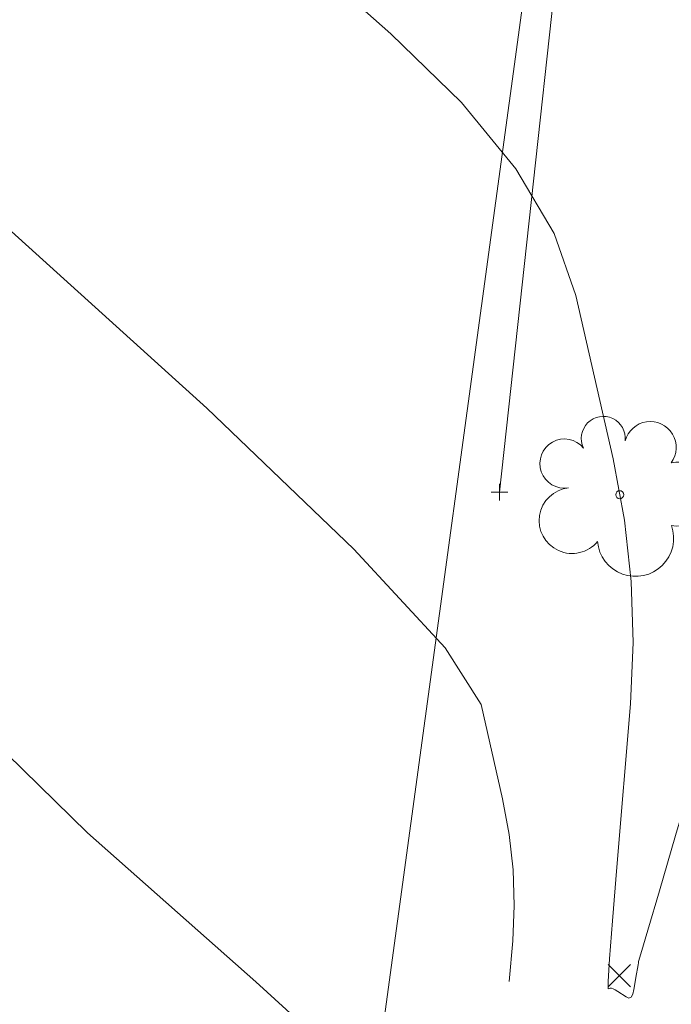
# Model space of a CAD drawing. Extents: x 1620613 to 1693141, y 557269 to 607790.
# Tile 951 of 1056: x 1620879 to 1620899, y 607222 to 607251. Entities that reach past the tile are written whole.
import ezdxf

# ---------------------------------------------------------------- set-up
doc = ezdxf.new("R2010")
doc.units = 0
doc.header["$LTSCALE"] = 10
doc.header["$MEASUREMENT"] = 0
doc.linetypes.add('DGN Style 3', pattern=[10.28579463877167, 7.346996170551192, -2.938798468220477])
for name, color, linetype, lineweight in [('BD_X_Building', 241, 'Continuous', 0), ('DT_X_Contour_Major', 132, 'DGN Style 3', 30), ('DT_X_Contour_Minor', 136, 'DGN Style 3', 0), ('SV_X_Random_Point (Construction)', 7, 'Continuous', 0), ('VG_X_Cells', 3, 'Continuous', 0), ('XS_X_Ground_Line', 92, 'DGN Style 3', 13)]:
    doc.layers.add(name, color=color, linetype=linetype, lineweight=lineweight)
doc.layers.add('SV_X_Shot_Marker (Construction)', color=2, linetype='Continuous', lineweight=0, transparency=0.5)

# ---------------------------------------------------------------- blocks, each defined once
blk = doc.blocks.new('X_70')
at = {"layer": 'SV_X_Random_Point (Construction)', "color": 7, "linetype": 'Continuous', "lineweight": 0, "transparency": 33554559}
for p, q in [((-0.03333333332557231, -0.03337499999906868), (0.03333333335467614, 0.03337499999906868)), ((-0.03333333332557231, 0.03337499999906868), (0.03333333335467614, -0.03337499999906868))]:
    blk.add_line(p, q, dxfattribs=at)
blk = doc.blocks.new('SVPT_542')
at = {"layer": 'SV_X_Shot_Marker (Construction)', "transparency": 33554495}
for p, q in [((-0.02499999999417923, 7.275957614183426e-12), (0.02499999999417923, 7.275957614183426e-12)), ((0, 0.02500000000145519), (0, -0.02499999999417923))]:
    blk.add_line(p, q, dxfattribs=at)
blk.add_point((0, 7.275957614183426e-12), dxfattribs=at)
blk = doc.blocks.new('TREE_2')
at = {"layer": 'VG_X_Cells', "color": 3, "linetype": 'Continuous', "lineweight": 0}
blk.add_circle((0, 7.275957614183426e-12), 0.012, dxfattribs=at)
for centre, radius, start, end in [((-0.04918672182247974, 0.1683766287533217), 0.06583849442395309, 354.0046972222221, 205.9741166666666), ((0.09130802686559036, 0.1414521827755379), 0.07764901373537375, 323.8299555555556, 165.0376027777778), ((-0.1654724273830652, 0.09320178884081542), 0.07353570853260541, 39.06254444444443, 279.5412388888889), ((0.1730121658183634, 0.00179779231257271), 0.09573570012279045, 259.1453111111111, 101.4596138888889), ((-0.142672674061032, -0.0774328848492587), 0.09868828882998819, 96.17219444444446, 320.5737111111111), ((0.04731863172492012, -0.1302604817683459), 0.1141857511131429, 184.9475722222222, 19.45715277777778)]:
    blk.add_arc(centre, radius, start, end, dxfattribs=at)
blk = doc.blocks.new('*U1004')
at = {"layer": 'DT_X_Contour_Major', "elevation": 3.400041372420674, "flags": 128}
blk.add_lwpolyline([(26.30537734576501, 12.32594311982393), (26.2132969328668, 12.53416623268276), (26.16390910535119, 12.56619816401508), (26.05520865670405, 12.57305548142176), (25.88719558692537, 12.55473818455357), (25.65986989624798, 12.51124627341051), (24.97458455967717, 12.36170169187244), (24.45816364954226, 12.15995523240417), (23.42286492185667, 11.6668742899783), (21.86868837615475, 10.88245886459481), (19.79563401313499, 9.806708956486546), (13.57565195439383, 6.54959655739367), (11.44822148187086, 5.455328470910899), (9.730916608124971, 4.615358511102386), (8.423737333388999, 4.029686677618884), (7.526683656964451, 3.698312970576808), (5.681374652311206, 3.153713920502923), (5.055211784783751, 2.968261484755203), (4.560704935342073, 2.820353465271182), (4.197854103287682, 2.709989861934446), (3.966659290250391, 2.637170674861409), (3.525681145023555, 2.493045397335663), (3.178307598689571, 2.100909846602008), (2.466920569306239, 1.032597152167), (1.391520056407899, -0.7118926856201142), (-0.04789394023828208, -3.13255966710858), (-4.371682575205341, -10.48924114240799), (-5.941370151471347, -12.76363584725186), (-7.407591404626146, -14.06930885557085), (-8.770346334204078, -14.40626016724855), (-10.02963494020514, -13.77448978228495), (-13.24978279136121, -10.79813982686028), (-14.44513227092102, -9.777115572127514), (-15.61606982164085, -8.946305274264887), (-16.7625954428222, -8.305708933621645), (-17.88470913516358, -7.855326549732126), (-23.06427853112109, -6.197374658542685), (-29.30367816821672, -10.85300946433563), (-30.47575752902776, -11.72686911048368), (-31.31796719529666, -12.35317598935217), (-31.83030716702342, -12.7319301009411), (-32.01277744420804, -12.8631314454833), (-32.05953859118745, -12.88293134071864), (-32.14207109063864, -12.91787776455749), (-32.21893357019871, -12.95042335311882), (-32.61941676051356, -13.11999843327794), (-32.73207073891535, -13.18369291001), (-32.84511525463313, -13.27954040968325), (-32.95855030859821, -13.40754093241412), (-33.07237589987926, -13.56769447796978), (-33.37643152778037, -14.03764129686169), (-33.50657770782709, -14.21317402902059), (-33.6689745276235, -14.38731211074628), (-33.86362198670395, -14.560055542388), (-34.09052008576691, -14.73140432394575), (-34.73858253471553, -15.18647487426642), (-35.14137474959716, -15.4824079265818), (-35.8637045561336, -16.0289041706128), (-36.90557195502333, -16.82596360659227), (-38.26697694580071, -17.87358623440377), (-42.32344037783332, -21.0013308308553), (-43.67305406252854, -22.02445178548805), (-44.6795475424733, -22.74800620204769), (-45.34292081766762, -23.17199408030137), (-45.66317388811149, -23.29641542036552), (-46.05968847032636, -23.22878360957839), (-46.19805104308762, -23.20993436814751), (-46.31575282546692, -23.20411050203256), (-46.41279381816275, -23.21131201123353), (-46.48917402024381, -23.231538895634), (-46.66530683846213, -23.30284442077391), (-46.72931100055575, -23.32240601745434), (-46.78922387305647, -23.32761166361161), (-46.84504545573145, -23.31846135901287), (-46.89677574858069, -23.29495510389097), (-47.02926814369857, -23.21313048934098), (-47.07910932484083, -23.18417179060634), (-47.12926357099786, -23.15866415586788), (-47.17973088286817, -23.13660758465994), (-47.23051126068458, -23.11800207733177), (-47.46821684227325, -23.03922885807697), (-47.1393477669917, -22.75253284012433), (-47.07713452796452, -22.6964644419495), (-47.03143870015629, -22.65112896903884), (-47.00226028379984, -22.61652642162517), (-46.98959927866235, -22.59265679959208), (-46.97785981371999, -22.54331504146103), (-46.99294596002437, -22.50928882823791), (-47.04700899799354, -22.44421650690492), (-47.14004892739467, -22.34809807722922), (-47.27206574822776, -22.22093353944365), (-47.67607979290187, -21.84043329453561), (-47.81056473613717, -21.71434827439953), (-47.91100903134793, -21.62146839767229), (-47.97741267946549, -21.56179366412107), (-48.00977568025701, -21.5353240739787), (-48.05068948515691, -21.50901202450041), (-48.10322058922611, -21.51837917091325), (-48.23012854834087, -21.56621464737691), (-48.43141336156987, -21.6525184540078), (-48.70707502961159, -21.77729059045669), (-49.5413419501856, -22.16130739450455), (-49.80421633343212, -22.28057902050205), (-49.96713929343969, -22.35038129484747), (-50.03011082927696, -22.37071421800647), (-49.99313094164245, -22.34157778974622), (-49.76124934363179, -22.19792151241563), (-49.70424088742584, -22.16001939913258), (-49.70712671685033, -22.15405526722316), (-49.76990683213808, -22.18002911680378), (-49.89258123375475, -22.23794094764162), (-50.29957201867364, -22.4349564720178), (-50.4650397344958, -22.51511245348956), (-50.65619979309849, -22.60781875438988), (-50.87305219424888, -22.713075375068), (-51.11559693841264, -22.83088231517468), (-51.7966393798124, -23.16176791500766), (-52.02042571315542, -23.26913636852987), (-52.18100288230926, -23.34307752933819), (-52.27837088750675, -23.3835913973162), (-52.31252972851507, -23.39067797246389), (-52.31934108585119, -23.36500578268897), (-52.34651299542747, -23.36802393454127), (-52.42292020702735, -23.3963325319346), (-52.54856272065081, -23.44993157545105), (-52.7234405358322, -23.52882106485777), (-53.25542844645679, -23.77291363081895), (-53.49106641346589, -23.88353283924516), (-53.79898938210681, -24.03232103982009), (-54.17919735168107, -24.21927823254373), (-54.63169032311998, -24.4444044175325), (-55.9347182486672, -25.09563290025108), (-56.37126484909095, -25.31363089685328), (-56.70363370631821, -25.47920352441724), (-56.93182482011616, -25.59235078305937), (-57.05583819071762, -25.65307267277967), (-57.24763685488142, -25.74509721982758), (-57.34868085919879, -25.79261193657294), (-57.50796387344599, -25.86613767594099), (-57.72548589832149, -25.9656744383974), (-58.00124693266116, -26.09122222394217), (-58.81426170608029, -26.46069768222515), (-59.41411217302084, -26.73047952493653), (-60.60390249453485, -27.26271845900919), (-62.383632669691, -28.05741448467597), (-64.7533026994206, -29.11456760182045), (-71.85900925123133, -32.28358536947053), (-74.23402236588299, -33.34301279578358), (-76.02978179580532, -34.14453174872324), (-77.24628754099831, -34.68814222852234), (-77.88353960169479, -34.97384423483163), (-78.81054018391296, -35.391838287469), (-79.19568025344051, -35.56560299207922), (-79.65585002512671, -35.77340156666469), (-80.19104949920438, -36.01523401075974), (-80.8012786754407, -36.29110032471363), (-82.52859608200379, -37.07212232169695), (-83.42971963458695, -37.47749889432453), (-84.83760223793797, -38.1078621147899), (-86.75224389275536, -38.96321198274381), (-89.1736445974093, -40.04354849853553), (-96.30639187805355, -43.22442807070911), (-98.70508875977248, -44.29380064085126), (-100.5516189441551, -45.11625867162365), (-101.8459824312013, -45.69180216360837), (-102.5881792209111, -46.02043111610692), (-103.8311483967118, -46.56755560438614), (-104.3522387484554, -46.79758268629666), (-104.9832829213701, -47.07732056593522), (-105.7242809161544, -47.40676924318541), (-106.5752327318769, -47.7859287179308), (-108.9910426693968, -48.86330171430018), (-109.8721744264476, -49.25757714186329), (-110.7037122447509, -49.63237367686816), (-111.485656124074, -49.98769131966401), (-112.2180060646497, -50.32353007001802), (-114.1048139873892, -51.19312821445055), (-114.7537511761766, -51.49108912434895), (-115.2854568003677, -51.73277324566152), (-115.6999308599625, -51.91818057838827), (-115.9971733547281, -52.04731112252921), (-116.6335112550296, -52.31662352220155), (-116.8426200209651, -52.40548220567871), (-116.9926928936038, -52.47007395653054), (-117.0837298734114, -52.51039877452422), (-117.1157309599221, -52.52645665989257), (-117.1223526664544, -52.53692177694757), (-117.1551489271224, -52.55367385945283), (-117.2485714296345, -52.59608126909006), (-117.4026201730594, -52.66414400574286), (-117.617295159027, -52.75786206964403), (-118.270596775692, -53.04198400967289), (-118.4902231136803, -53.13753155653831), (-118.6591259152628, -53.21108274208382), (-118.7773051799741, -53.26263756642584), (-118.8447609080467, -53.29219602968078), (-119.0411993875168, -53.37881068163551), (-118.9586758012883, -53.66843197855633), (-118.9665701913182, -53.72670504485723), (-119.0256206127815, -53.77740083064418), (-119.135827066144, -53.8205193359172), (-119.2971895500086, -53.85606056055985), (-120.1695785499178, -54.0042392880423), (-120.9374638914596, -54.42988761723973), (-120.6541685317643, -55.23325113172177), (-120.6010496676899, -55.3838841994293), (-120.5631053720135, -55.49148475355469), (-120.5403356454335, -55.55605279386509), (-120.5327404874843, -55.57758832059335), (-120.5327037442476, -55.57767824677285), (-120.5326476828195, -55.57775744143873), (-120.5105928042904, -55.57104839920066), (-120.4444521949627, -55.55088733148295), (-120.3342258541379, -55.51727423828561), (-120.1799137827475, -55.47020911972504), (-119.7096339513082, -55.32676610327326), (-119.5656421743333, -55.2859196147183), (-119.4863767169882, -55.27096241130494), (-119.4718375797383, -55.28189449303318), (-119.5220247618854, -55.31871586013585), (-119.9072596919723, -55.55095723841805), (-119.9982819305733, -55.91774829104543), (-120.0618285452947, -56.02172387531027), (-120.2134588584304, -56.17645446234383), (-120.4531728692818, -56.38194005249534), (-120.7809705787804, -56.63818064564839), (-121.7725427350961, -57.3891622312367), (-122.2008208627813, -57.70677740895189), (-122.7419761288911, -58.09638675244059), (-123.3960085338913, -58.55799026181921), (-124.1629180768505, -59.09158793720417), (-126.3585130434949, -60.61050729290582), (-127.0850877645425, -61.11547798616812), (-127.6181157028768, -61.49120054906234), (-127.9575968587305, -61.73767498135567), (-128.103531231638, -61.85490128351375), (-128.2346271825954, -61.9951739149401), (-128.281012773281, -62.0421228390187), (-128.3218475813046, -62.07776513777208), (-128.3571316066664, -62.10210081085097), (-128.3868648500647, -62.11512985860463), (-128.4587524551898, -62.13479848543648), (-128.6009869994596, -62.188892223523), (-128.9737749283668, -62.33642196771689), (-129.5771162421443, -62.57738771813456), (-130.4110109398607, -62.91178947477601), (-134.840477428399, -64.69034835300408), (-140.9766125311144, -70.23291317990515), (-142.2519652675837, -71.330842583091), (-143.448251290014, -72.24924586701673), (-144.5654705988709, -72.98812303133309), (-145.6036231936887, -73.54747407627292), (-148.2666078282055, -74.79970870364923), (-149.2898641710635, -75.31766715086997), (-150.3623947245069, -75.93236652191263), (-151.4841994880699, -76.6438068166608), (-152.6552784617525, -77.45198803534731), (-155.8438546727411, -79.73612584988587), (-156.9415023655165, -80.4989140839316), (-157.8430132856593, -81.07417542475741), (-158.5483874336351, -81.46190987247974), (-159.0576248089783, -81.66211742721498), (-160.1540754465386, -81.94596838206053), (-160.5259176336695, -82.04717376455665), (-160.8191062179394, -82.1379016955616), (-161.0336411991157, -82.2181521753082), (-161.1695225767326, -82.28792520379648), (-161.427001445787, -82.46001667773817), (-161.9047767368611, -82.53020064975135), (-163.1449934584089, -82.61168395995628), (-165.1476516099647, -82.70446660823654), (-167.9127511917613, -82.8085485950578), (-182.5955792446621, -83.32062965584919), (-185.1796012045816, -84.2289063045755), (-185.7558273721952, -84.44938869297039), (-186.3770678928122, -84.72157443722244), (-187.043322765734, -85.0454635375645), (-187.7545919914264, -85.42105599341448), (-191.1788818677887, -87.29446195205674), (-162.5820757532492, -120.8934588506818), (-156.9841761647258, -127.402307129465), (-152.4462514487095, -132.5292818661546), (-148.9683016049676, -136.274383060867), (-146.5503266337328, -138.6376107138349), (-141.5156932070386, -143.0970530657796), (-139.8554598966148, -144.5966413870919), (-138.6507350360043, -145.7508245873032), (-137.9015186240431, -146.5596026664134), (-137.6078106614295, -147.0229756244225), (-137.4319340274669, -147.7980966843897), (-137.3772802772, -148.08877296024), (-137.3452265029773, -148.3794609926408), (-137.3357727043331, -148.6701607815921), (-137.3489188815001, -148.9608723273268), (-137.414108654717, -149.7361187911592), (-137.4112657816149, -149.9817274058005), (-137.3538448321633, -150.1371184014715), (-137.2418458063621, -150.2022917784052), (-137.0752687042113, -150.1772475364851), (-136.558292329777, -149.9901727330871), (-136.3516633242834, -149.9722589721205), (-136.1195085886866, -150.0588237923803), (-135.8618281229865, -150.2498671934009), (-135.5786219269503, -150.5453891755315), (-134.1974329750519, -152.1682751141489), (-138.1507297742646, -157.1201154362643), (-138.9463081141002, -158.0210547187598), (-139.6387730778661, -158.601655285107), (-140.2281246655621, -158.8619171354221), (-140.7143628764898, -158.8018402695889), (-142.7428766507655, -157.7740245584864)], dxfattribs=at)
at = {"layer": 'DT_X_Contour_Minor', "transparency": 33554559, "flags": 128}
for points, elevation in [([(28.24978365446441, -11.89785674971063), (22.86334920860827, -12.07770801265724), (21.97651977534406, -12.27239099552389), (21.62450338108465, -12.77936083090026), (21.80730002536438, -13.598617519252), (22.52490970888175, -14.73016106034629), (25.1516195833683, -18.16399297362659), (26.02630815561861, -19.44707481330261), (26.68034146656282, -20.72094639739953), (27.11371951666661, -21.98560772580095), (27.32644230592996, -23.24105879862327), (27.59949606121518, -26.57664798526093), (27.65809658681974, -27.59918054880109), (27.62910784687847, -28.16508634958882), (27.51252984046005, -28.2743653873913), (27.3083625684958, -27.92701766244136), (26.15120701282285, -25.24059916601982), (23.59789629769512, -28.35855566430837), (23.14038703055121, -29.00087555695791), (22.86213524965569, -29.591568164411), (22.76314095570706, -30.13063348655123), (22.84340414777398, -30.61807152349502), (23.29644930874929, -31.84906990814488), (23.44788336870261, -32.49189200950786), (23.56240167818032, -33.49710952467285), (23.64000423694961, -34.86472245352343), (23.68069104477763, -36.59473079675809), (23.73996819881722, -41.69128026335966), (23.71580356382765, -43.38336406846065), (23.59885179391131, -44.63720338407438), (23.38911288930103, -45.45279820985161), (23.08658684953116, -45.83014854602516), (22.15613456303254, -46.25209012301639), (21.61765099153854, -46.36631558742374), (20.7000394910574, -46.39253579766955), (19.40330006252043, -46.3307507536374), (17.72743270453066, -46.18096045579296), (12.75294917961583, -45.66417932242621), (11.01480717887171, -45.46739475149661), (9.531243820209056, -45.26462688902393), (8.302259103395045, -45.0558757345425), (7.327853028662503, -44.84114128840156), (5.068875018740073, -44.26053837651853), (4.131816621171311, -44.0279134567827), (3.014874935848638, -43.76549088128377), (1.718049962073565, -43.47327065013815), (0.2413417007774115, -43.15125276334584), (-3.936391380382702, -42.25280819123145), (-5.364580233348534, -41.91397549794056), (-6.515846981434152, -41.57131084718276), (-7.390191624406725, -41.22481423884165), (-7.987614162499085, -40.87448567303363), (-9.21151145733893, -39.93516688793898), (-9.627034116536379, -39.47450864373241), (-9.95567912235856, -38.79702300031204), (-10.19744647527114, -37.90270995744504), (-10.35233617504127, -36.79156951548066), (-10.64953850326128, -33.5394251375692), (-10.81630435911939, -32.36372557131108), (-11.09370018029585, -31.27573515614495), (-11.48172596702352, -30.2754538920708), (-11.98038171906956, -29.36288177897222), (-13.45763701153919, -27.04630167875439), (-14.02591602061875, -26.20894515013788), (-14.62281157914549, -25.43431063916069), (-15.24832368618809, -24.72239814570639), (-15.90245234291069, -24.07320766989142), (-17.68495082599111, -22.42566242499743), (-18.41753175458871, -21.8377841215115), (-19.27840067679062, -21.30980814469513), (-20.26755759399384, -20.84173449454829), (-21.38500250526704, -20.43356317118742), (-24.5359062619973, -19.42497607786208), (-25.69076953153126, -19.16844045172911), (-26.79218152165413, -19.1552738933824), (-27.84014223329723, -19.38547640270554), (-28.83465166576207, -19.85904797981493), (-31.41540844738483, -21.44639760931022), (-32.32730300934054, -21.87220504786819), (-33.12741910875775, -21.95911514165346), (-33.81575674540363, -21.70712789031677), (-34.39231591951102, -21.11624329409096), (-36.82210898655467, -17.56802137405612), (-42.45399382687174, -21.9104979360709), (-43.51533230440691, -22.72379804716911), (-44.28568280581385, -23.30263699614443), (-44.76504533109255, -23.64701478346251), (-44.95341988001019, -23.75693140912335), (-45.06776804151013, -23.73742752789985), (-45.12880582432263, -23.74054854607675), (-45.22615805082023, -23.76453951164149), (-45.35982472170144, -23.80940042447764), (-45.52980583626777, -23.87513128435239), (-46.03150806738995, -24.07824017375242), (-46.21381952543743, -24.13396003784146), (-46.38447722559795, -24.14878796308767), (-46.54348116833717, -24.12272394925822), (-46.69083135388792, -24.05576799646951), (-47.06822683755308, -23.822696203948), (-47.21019601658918, -23.74020934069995), (-47.35305694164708, -23.66755259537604), (-47.49680961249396, -23.60472596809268), (-47.64145402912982, -23.55172945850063), (-48.31854204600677, -23.32734935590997), (-48.0902952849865, -23.12837218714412), (-48.0494979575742, -23.0902991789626), (-48.02492601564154, -23.06135608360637), (-48.01657945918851, -23.04154290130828), (-48.02445828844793, -23.0308596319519), (-48.09908539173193, -23.00230750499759), (-48.49633784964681, -22.6306654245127), (-48.59182647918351, -22.57054351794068), (-48.70804131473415, -22.54945297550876), (-48.84498235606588, -22.56739379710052), (-49.00264960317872, -22.62436598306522), (-49.45073053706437, -22.82833363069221), (-49.60062122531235, -22.89416058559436), (-49.71423258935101, -22.9386657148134), (-49.79156462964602, -22.96184901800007), (-49.83261734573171, -22.96371049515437), (-49.89371882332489, -22.94024533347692), (-49.91694637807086, -22.93172894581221), (-49.94080293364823, -22.92377865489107), (-49.96528849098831, -22.91639446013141), (-49.9904030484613, -22.90957636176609), (-50.05821387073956, -22.89214956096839), (-50.08348832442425, -22.87919501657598), (-50.10845356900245, -22.85340148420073), (-50.13310960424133, -22.81476896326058), (-50.15745642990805, -22.763297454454), (-50.27035346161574, -22.49313943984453), (-49.97261926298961, -22.30868587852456), (-49.92926480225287, -22.28013763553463), (-49.92680179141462, -22.27354443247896), (-49.96523023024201, -22.28890626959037), (-50.04455011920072, -22.32622314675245), (-50.31059175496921, -22.45500820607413), (-50.43274349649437, -22.51420105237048), (-50.59966749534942, -22.59519079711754), (-50.8113637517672, -22.69797743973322), (-51.06783226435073, -22.82256098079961), (-51.81144464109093, -23.18384628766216), (-52.05579106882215, -23.30107908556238), (-52.23112106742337, -23.38181349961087), (-52.33743463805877, -23.42604952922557), (-52.37473178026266, -23.43378717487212), (-52.38216892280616, -23.40575638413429), (-52.40523163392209, -23.40602097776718), (-52.46884191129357, -23.42783785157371), (-52.57299975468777, -23.47120700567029), (-52.71770516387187, -23.53612843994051), (-53.15764967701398, -23.73798863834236), (-53.36729878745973, -23.83685586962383), (-53.6662877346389, -23.98206241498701), (-54.05461651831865, -24.17360827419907), (-54.53228513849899, -24.41149344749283), (-55.92518790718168, -25.10763966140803), (-56.38965126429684, -25.33962136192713), (-56.73836425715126, -25.51345680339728), (-56.97132688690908, -25.62914598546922), (-57.08853915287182, -25.6866889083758), (-57.24677137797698, -25.7626083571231), (-57.33013179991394, -25.80180758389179), (-57.46153889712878, -25.86246567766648), (-57.64099267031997, -25.94458263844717), (-57.86849311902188, -26.04815846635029), (-58.53922321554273, -26.3529724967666), (-59.1091752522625, -26.60902478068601), (-60.31598379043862, -27.14857110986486), (-62.15964883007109, -27.97161148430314), (-64.64017037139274, -29.07814590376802), (-72.10403648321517, -32.40689641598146), (-74.58883991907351, -33.51525025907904), (-76.44535064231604, -34.34374890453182), (-77.67356865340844, -34.89239235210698), (-78.27349395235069, -35.16118060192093), (-79.03557113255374, -35.50480900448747), (-79.35219063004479, -35.64765909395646), (-79.73049123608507, -35.81848806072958), (-80.17047295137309, -36.01729590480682), (-80.67213577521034, -36.24408262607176), (-82.09214478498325, -36.88615238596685), (-82.90918511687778, -37.25340603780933), (-84.2952993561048, -37.87361467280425), (-86.25048750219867, -38.74677829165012), (-88.77474955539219, -39.87289689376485), (-96.2648802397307, -43.21315314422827), (-98.77030293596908, -44.33018146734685), (-100.6689730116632, -45.17607424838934), (-101.960890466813, -45.75083148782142), (-102.64605530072, -46.05445318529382), (-103.6641580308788, -46.50259698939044), (-104.1172223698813, -46.70271404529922), (-104.7128383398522, -46.96695735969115), (-105.4510059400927, -47.29532693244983), (-106.3317251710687, -47.68782276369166), (-108.8703786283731, -48.81997999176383), (-109.7963157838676, -49.23430425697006), (-110.670137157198, -49.62815913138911), (-111.4918427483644, -50.00154461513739), (-112.2614325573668, -50.35446070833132), (-114.2441843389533, -51.26827776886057), (-114.9194182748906, -51.57855367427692), (-115.4580562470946, -51.82401859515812), (-115.8600982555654, -52.00467253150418), (-116.1255442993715, -52.1205154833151), (-116.6512724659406, -52.34301537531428), (-116.8241110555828, -52.41655107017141), (-116.9483306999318, -52.47028323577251), (-117.0239313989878, -52.50421187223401), (-117.0509131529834, -52.51833697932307), (-117.0580392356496, -52.5295992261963), (-117.0933335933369, -52.54762731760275), (-117.1938721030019, -52.59326490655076), (-117.3596547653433, -52.66651199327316), (-117.5906815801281, -52.76736857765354), (-118.2937452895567, -53.07313213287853), (-118.5278094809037, -53.17494733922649), (-118.7027042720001, -53.25107029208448), (-118.8184296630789, -53.30150099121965), (-118.8749856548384, -53.32623943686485), (-119.0008516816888, -53.38173692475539), (-118.7962407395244, -54.09983085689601), (-118.7554949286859, -54.24176001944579), (-118.7209479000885, -54.3597929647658), (-118.6925996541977, -54.45392969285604), (-118.6704501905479, -54.52417020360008), (-118.5815498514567, -54.79620141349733), (-118.5276829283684, -54.81125057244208), (-118.5216346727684, -54.81651493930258), (-118.5265757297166, -54.82585839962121), (-118.5425060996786, -54.83928095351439), (-118.5694257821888, -54.85678260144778), (-118.7206926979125, -54.94797484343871), (-119.0238139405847, -56.16945830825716), (-119.1028068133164, -56.41526786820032), (-119.2098763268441, -56.62920363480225), (-119.3450224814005, -56.81126560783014), (-119.5082452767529, -56.96145378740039), (-119.9809415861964, -57.31945720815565), (-120.2034578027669, -57.48356342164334), (-120.516484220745, -57.70737949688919), (-120.9200208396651, -57.99090543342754), (-121.4140676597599, -58.33414123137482), (-123.9308099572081, -60.0752312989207), (-124.656740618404, -63.26802976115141), (-124.9255666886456, -64.05784303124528), (-125.4209317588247, -65.058940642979), (-126.1428358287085, -66.27132259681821), (-127.0912788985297, -67.69498889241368), (-129.922512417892, -71.77314480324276), (-130.8538291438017, -73.1133836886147), (-131.5243541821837, -74.07548341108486), (-131.9340875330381, -74.65944397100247), (-132.083029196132, -74.86526536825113), (-132.1324847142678, -74.9099368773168), (-132.4467015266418, -75.06472035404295), (-133.3522603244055, -75.49556715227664), (-134.8491611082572, -76.2024772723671), (-136.9374038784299, -77.18545071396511), (-143.2945072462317, -80.17479765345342), (-145.3844321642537, -81.1585427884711), (-146.8863793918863, -81.86776798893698), (-147.8003489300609, -82.30247325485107), (-148.1263407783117, -82.46265858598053), (-148.2116821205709, -82.52379288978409), (-148.3210408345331, -82.56491418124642), (-148.5851109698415, -82.64242732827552), (-149.0038925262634, -82.75633233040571), (-149.5773855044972, -82.90662918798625), (-151.3129820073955, -83.355943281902), (-151.8877605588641, -83.50690744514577), (-152.310398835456, -83.62281436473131), (-152.5808968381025, -83.70366404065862), (-152.6992545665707, -83.74945647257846), (-152.812021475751, -83.82482663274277), (-153.4607470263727, -83.87089206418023), (-155.322348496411, -83.95256073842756), (-158.3968258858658, -84.06983265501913), (-162.6841791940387, -84.22270781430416), (-185.5218717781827, -85.01919945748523), (-185.8662228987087, -85.14023793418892), (-185.9430117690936, -85.16961978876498), (-186.02579932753, -85.20589171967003), (-186.1145855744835, -85.2490537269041), (-186.209370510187, -85.29910581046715), (-186.6656971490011, -85.54875904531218), (-182.8548385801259, -90.02621798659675), (-181.2783123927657, -91.62925206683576), (-178.1819589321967, -94.5194433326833), (-173.5657781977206, -98.69679178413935), (-167.4297701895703, -104.1612974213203), (-149.0406458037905, -120.4495220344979), (-142.9766021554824, -125.9268058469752), (-138.5763144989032, -130.1424888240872), (-135.8397828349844, -133.0965709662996), (-134.7670071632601, -134.7890522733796), (-134.1246133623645, -137.6202013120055), (-133.9249891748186, -138.6819036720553), (-133.8079119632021, -139.7436489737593), (-133.7733817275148, -140.8054372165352), (-133.8213984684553, -141.8672684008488), (-134.0595057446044, -144.6988754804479), (-134.1087534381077, -145.6175454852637), (-134.07791606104, -146.2498501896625), (-133.9669936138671, -146.5957895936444), (-133.7759860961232, -146.6553636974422), (-133.1598526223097, -146.432407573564), (-132.8521315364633, -146.429776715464), (-132.3910683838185, -146.5891012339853), (-131.776663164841, -146.9103811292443), (-131.008915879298, -147.3936164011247), (-128.7571336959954, -148.8981842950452), (-127.9841523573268, -149.1872926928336), (-127.3540449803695, -148.9261919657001), (-126.8668115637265, -148.1148821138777), (-126.5224521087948, -146.753363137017), (-125.7946588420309, -142.3890336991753), (-125.5548918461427, -140.9535478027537), (-125.381435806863, -139.9203371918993), (-125.2742907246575, -139.2894018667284), (-125.2334565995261, -139.0607418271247), (-125.2129802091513, -138.9873487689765), (-125.194483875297, -138.9230736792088), (-125.1543521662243, -138.7852932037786), (-125.0925850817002, -138.5740073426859), (-125.0091826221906, -138.2892160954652), (-124.7579288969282, -137.4317655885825), (-124.6573424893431, -137.0833614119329), (-124.5440235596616, -136.6812367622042), (-124.4179721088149, -136.2253916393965), (-124.2791881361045, -135.7158260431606), (-123.6018203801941, -133.2125054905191), (-122.0826684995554, -134.5748893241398), (-121.6642793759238, -134.8150147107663), (-121.0601770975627, -134.9515120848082), (-120.2703616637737, -134.9843814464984), (-119.294833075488, -134.9136227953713), (-116.4458059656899, -134.5867623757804), (-115.4661576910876, -134.400821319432), (-114.6639832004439, -134.0881434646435), (-114.0392824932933, -133.6487288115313), (-113.5920555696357, -133.0825773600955), (-111.9191020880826, -130.1448180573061), (-111.4743585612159, -127.3931403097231), (-111.3784358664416, -126.794471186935), (-111.2812721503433, -126.17775428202), (-111.1828674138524, -125.542989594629), (-111.0832216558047, -124.8901771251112), (-110.6153124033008, -121.8016074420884), (-100.0390838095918, -130.8066416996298), (-98.04383508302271, -132.5088135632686), (-96.59075830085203, -133.7560287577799), (-95.67985346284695, -134.5482872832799), (-95.3111205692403, -134.885589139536), (-95.05072877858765, -135.1784518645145), (-94.93797481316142, -135.3065721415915), (-94.79500675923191, -135.4712859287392), (-94.62182461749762, -135.6725932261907), (-94.41842838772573, -135.9104940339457), (-93.39874644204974, -137.1060826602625), (-92.53123992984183, -135.8569105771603), (-92.3621146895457, -135.6206453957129), (-92.22652747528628, -135.4472093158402), (-92.12447828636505, -135.336602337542), (-92.05596712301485, -135.2888244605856), (-91.91798805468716, -135.2451889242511), (-91.53946119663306, -135.02546682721), (-90.50736492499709, -134.3990271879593), (-88.8216992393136, -133.3658700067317), (-86.48246413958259, -131.9259952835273), (-74.04103837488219, -124.2575723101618), (-74.08042687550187, -124.8281633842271), (-73.97538701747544, -125.103124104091), (-73.64338665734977, -125.6834672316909), (-73.0844257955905, -126.5691927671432), (-72.298504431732, -127.7603007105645), (-69.9001001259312, -131.3437651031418), (-69.08878732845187, -132.5439915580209), (-68.45365216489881, -133.4570726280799), (-67.99469463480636, -134.0830083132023), (-67.71191473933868, -134.4217986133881), (-66.80335637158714, -135.3328141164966)], 3.800041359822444), ([(-96.22336860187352, -43.20187821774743), (-98.83551711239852, -44.36656229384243), (-100.7863270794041, -45.23588982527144), (-102.0757985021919, -45.80986081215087), (-102.7039313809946, -46.08847525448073), (-103.49716766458, -46.43763837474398), (-103.8822059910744, -46.6078454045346), (-104.4423937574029, -46.85659415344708), (-105.1777309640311, -47.18388462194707), (-106.0882176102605, -47.58971680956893), (-108.7497145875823, -48.7766582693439), (-109.7204571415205, -49.21103137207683), (-110.636562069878, -49.62394458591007), (-111.4980293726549, -50.01539791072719), (-112.3048590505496, -50.38539134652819), (-114.3835546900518, -51.34342732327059), (-115.0850853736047, -51.66601822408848), (-115.6306556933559, -51.91526394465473), (-116.0202656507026, -52.09116448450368), (-116.2539152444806, -52.19371984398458), (-116.6690336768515, -52.36940722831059), (-116.8056020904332, -52.42761993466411), (-116.9039685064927, -52.47049251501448), (-116.964132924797, -52.49802496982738), (-116.9860953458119, -52.51021729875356), (-116.9937258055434, -52.52227667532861), (-117.0315182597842, -52.54158077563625), (-117.139172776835, -52.59044854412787), (-117.31668935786, -52.66887998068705), (-117.564068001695, -52.77687508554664), (-118.5653958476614, -53.21236312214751), (-118.8595541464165, -53.34036441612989), (-118.9052104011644, -53.36028284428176), (-118.9605039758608, -53.38466316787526), (-118.8706173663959, -53.70012542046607), (-118.8479914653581, -53.77693716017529), (-118.8186365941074, -53.87217427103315), (-118.782552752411, -53.98583675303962), (-118.7397399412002, -54.11792460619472), (-118.5242458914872, -54.77732712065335), (-118.4891084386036, -54.7871437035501), (-118.4614396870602, -54.77870320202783), (-118.3934923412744, -54.74917458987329), (-118.2852664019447, -54.69855786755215), (-118.1367618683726, -54.62685303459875), (-117.6870449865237, -54.4075226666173), (-117.5326040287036, -54.33498436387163), (-117.4065688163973, -54.28186723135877), (-117.3089393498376, -54.24817126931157), (-117.2397156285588, -54.23389647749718), (-116.9829516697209, -54.21259684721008), (-117.0539352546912, -54.31675119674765), (-117.0786420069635, -54.34466810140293), (-117.1223407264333, -54.38378123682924), (-117.1850314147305, -54.43409060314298), (-117.2667140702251, -54.49559620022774), (-117.5098571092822, -54.67453943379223), (-117.5959745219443, -54.76049999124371), (-117.6719694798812, -54.88417423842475), (-117.7378419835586, -55.04556217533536), (-117.7935920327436, -55.24466380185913), (-118.030139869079, -56.26180333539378), (-118.0757583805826, -56.74708495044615), (-118.080108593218, -56.85710330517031), (-118.073608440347, -56.979180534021), (-118.0562579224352, -57.11331663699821), (-118.0280570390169, -57.25951161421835), (-117.9383875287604, -57.66544338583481), (-117.9134189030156, -57.80526040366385), (-117.9057651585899, -57.92026262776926), (-117.9154262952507, -58.0104500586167), (-117.9424023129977, -58.07582269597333), (-118.0374248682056, -58.2170633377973), (-118.1090996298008, -58.44151573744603), (-118.2528569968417, -59.0089424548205), (-118.4686969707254, -59.91934349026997), (-118.7566195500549, -61.17271884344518), (-119.620523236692, -64.97235220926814), (-119.9738335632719, -66.31970838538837), (-120.3858367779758, -67.51205189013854), (-120.8565328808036, -68.54938272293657), (-121.3859218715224, -69.43170088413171), (-122.8758830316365, -71.5778657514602), (-123.3191968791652, -72.37585543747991), (-123.5316675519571, -73.16020084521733), (-123.5132950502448, -73.93090197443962), (-123.2640793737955, -74.68795882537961), (-122.2917133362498, -76.68858472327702), (-122.128626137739, -77.44562431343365), (-122.3686390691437, -78.21627366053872), (-123.011752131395, -79.00053276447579), (-124.0579653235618, -79.79840162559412), (-127.3853340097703, -81.94419826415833), (-128.4725309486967, -82.65198024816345), (-129.238595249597, -83.1659787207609), (-129.6835269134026, -83.48619368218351), (-129.8073259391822, -83.61262513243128), (-129.6357452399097, -83.75047704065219), (-130.0487282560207, -84.5717818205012), (-130.1623603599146, -84.85174825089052), (-130.3262639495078, -85.33965977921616), (-130.5404390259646, -86.03551640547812), (-130.8048855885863, -86.93931812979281), (-131.5771050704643, -89.62671619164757), (-131.8457746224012, -90.56085630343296), (-132.072618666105, -91.34772809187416), (-132.2576372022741, -91.98733155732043), (-132.4008302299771, -92.47966669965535), (-132.7269109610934, -93.59620264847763), (-132.8577210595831, -93.94406209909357), (-133.0055908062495, -94.15023848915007), (-133.1705202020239, -94.21473181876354), (-133.3525092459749, -94.13754208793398), (-133.8605595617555, -93.74279205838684), (-134.0302048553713, -93.61089110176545), (-134.1581029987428, -93.51125075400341), (-134.2442539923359, -93.44387101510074), (-134.2886578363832, -93.40875188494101), (-134.3514052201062, -93.3581150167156), (-134.5331676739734, -93.26240510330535), (-135.0313944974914, -93.01325301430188), (-135.8460856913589, -92.61065874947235), (-136.9772412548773, -92.054622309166), (-140.4156085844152, -90.3672689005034), (-141.3755000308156, -90.08951491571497), (-141.6763988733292, -90.52176801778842), (-141.3183051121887, -91.66402820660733), (-140.3012187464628, -93.51629548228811), (-136.710331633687, -99.402350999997), (-135.6594249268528, -101.1791404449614), (-135.1998701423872, -102.0949671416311), (-135.3316672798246, -102.149831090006), (-136.054816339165, -101.3437322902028), (-138.7716830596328, -98.04618515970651), (-139.806429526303, -97.1407427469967), (-140.8730188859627, -96.89757585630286), (-141.9714511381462, -97.31668448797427), (-143.1017262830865, -98.3980686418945), (-146.1582505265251, -102.1647937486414), (-146.8669333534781, -103.6613737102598), (-146.7005886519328, -105.3260697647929), (-145.659216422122, -107.1588819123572), (-143.7428166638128, -109.1598101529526), (-137.4657139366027, -114.7197735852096), (-135.3540594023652, -116.7732230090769), (-133.7269228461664, -118.7635987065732), (-132.5843042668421, -120.6909006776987), (-131.9262036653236, -122.5551289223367), (-130.817292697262, -127.4423059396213), (-130.4726980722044, -129.2750343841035), (-130.2705974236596, -131.1078369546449), (-130.2109907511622, -132.9407136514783), (-130.2938780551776, -134.7736644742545), (-130.7049028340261, -139.6616321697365), (-130.8366874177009, -141.2643809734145), (-130.9237725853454, -142.4066516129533), (-130.9661583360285, -143.0884440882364), (-130.9638446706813, -143.309758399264), (-130.8980756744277, -143.2859590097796), (-130.8652280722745, -143.2856781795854), (-130.8160120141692, -143.3026852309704), (-130.7504274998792, -143.3369801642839), (-130.6684745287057, -143.3885629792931), (-130.4281086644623, -143.5491676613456), (-130.3455969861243, -143.5800284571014), (-130.2783363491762, -143.5521573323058), (-130.2263267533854, -143.4655542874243), (-130.1895681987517, -143.3202193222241), (-130.1118801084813, -142.8543501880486), (-130.0862862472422, -142.701119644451), (-130.0677707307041, -142.59082986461), (-130.0563335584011, -142.5234808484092), (-130.0519747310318, -142.4990725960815), (-130.0497889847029, -142.4912382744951), (-129.9800895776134, -142.253252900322), (-129.7726306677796, -141.5451725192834), (-129.4274122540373, -140.3669971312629), (-128.9444343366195, -138.7187267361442), (-127.4728138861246, -133.6965456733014), (-126.9190708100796, -131.7867399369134), (-126.361556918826, -129.8239585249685), (-125.8002722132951, -127.8082014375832), (-125.2352166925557, -125.7394686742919), (-123.7233742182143, -120.1522137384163), (-123.2308181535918, -118.2985960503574), (-122.8870318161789, -116.9281841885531), (-122.6920152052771, -116.0409781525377), (-122.6457683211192, -115.6369779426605), (-122.7208029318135, -115.2039184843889), (-122.7445763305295, -115.029297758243), (-122.7596205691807, -114.830230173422), (-122.7659356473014, -114.606715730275), (-122.7635215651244, -114.3587544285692), (-122.7454451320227, -113.6649284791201), (-122.7466323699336, -113.4334266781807), (-122.7637514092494, -113.2592907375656), (-122.7968022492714, -113.1425206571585), (-122.8457848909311, -113.0831164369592), (-123.1115447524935, -112.9397504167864), (-122.7555425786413, -112.401306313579), (-122.6652076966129, -112.2529821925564), (-122.5467754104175, -112.0387715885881), (-122.4002457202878, -111.7586745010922), (-122.2256186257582, -111.4126909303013), (-121.3451315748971, -109.6443658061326), (-121.2918677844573, -109.0249474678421), (-121.2752913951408, -108.9095358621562), (-121.2483895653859, -108.8287660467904), (-121.2111622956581, -108.7826380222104), (-121.1636095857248, -108.7711517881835), (-121.0230351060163, -108.7867108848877), (-120.9438386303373, -108.7428516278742), (-120.8116800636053, -108.5996045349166), (-120.626559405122, -108.3569696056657), (-120.3884766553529, -108.0149468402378), (-119.1538456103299, -106.186935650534), (-117.4204263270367, -103.3772924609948), (-117.0851272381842, -102.8378041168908), (-116.8221239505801, -102.4234718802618), (-116.6314164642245, -102.134295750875), (-116.5130047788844, -101.9702757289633), (-116.2936346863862, -101.6997638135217), (-116.2140272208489, -101.6109450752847), (-116.1397323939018, -101.5473727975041), (-116.0707502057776, -101.5090469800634), (-116.0070806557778, -101.4959676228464), (-115.7223522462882, -101.493839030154), (-114.4774847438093, -100.1971455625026), (-114.1754047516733, -99.9136149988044), (-113.8026794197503, -99.6187490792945), (-113.3593087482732, -99.31254780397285), (-112.8452927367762, -98.99501117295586), (-111.3803895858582, -98.13313301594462), (-110.8733388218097, -97.85902343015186), (-110.4508638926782, -97.68310329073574), (-110.1129647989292, -97.60537259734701), (-109.8596415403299, -97.62583135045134), (-109.2968806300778, -97.81130728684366), (-109.1072797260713, -97.8670453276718), (-108.9605476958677, -97.89515249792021), (-108.8566845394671, -97.89562879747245), (-108.7956902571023, -97.86847422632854), (-108.6110776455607, -97.67728086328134), (-102.224701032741, -102.1445768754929), (-100.8673543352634, -103.0849691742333), (-99.5323327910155, -103.9915906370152), (-98.21963640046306, -104.8644412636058), (-96.9292651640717, -105.7035210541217), (-90.95962475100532, -109.5404281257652), (-79.7587043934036, -104.1315568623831), (-77.60322949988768, -103.0886371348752), (-75.93719925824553, -102.2779656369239), (-74.76061366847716, -101.6995423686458), (-74.07347273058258, -101.3533673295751), (-72.00885254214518, -100.2797963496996), (-71.987460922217, -100.7981630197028), (-71.97926185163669, -100.9002154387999), (-71.96383247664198, -100.9842155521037), (-71.94117279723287, -101.0501633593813), (-71.91128281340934, -101.098058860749), (-71.75492551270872, -101.2794491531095), (-71.25896938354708, -102.0535164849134), (-71.1491580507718, -102.2499705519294), (-71.03227667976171, -102.5075896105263), (-70.90832526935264, -102.8263736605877), (-70.7773038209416, -103.2063227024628), (-70.4184865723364, -104.301073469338), (-70.29387625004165, -104.6662651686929), (-70.18915822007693, -104.9407771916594), (-70.1043324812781, -105.1246095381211), (-70.03939903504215, -105.2177622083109), (-69.89276623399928, -105.3452630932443), (-69.7958437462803, -105.4951259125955), (-69.61505088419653, -105.8490887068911), (-69.35038764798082, -106.4071514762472), (-69.00185403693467, -107.1693142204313), (-67.9606039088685, -109.4738815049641), (-67.58006491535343, -110.2851750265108), (-67.21938553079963, -110.9906301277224), (-66.87856575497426, -111.5902468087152), (-66.55760558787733, -112.0840250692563), (-65.10613056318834, -114.1413673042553), (-52.29855737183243, -100.9220238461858), (-49.94687003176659, -98.45413495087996), (-48.3807679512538, -96.71590117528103), (-47.60025113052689, -95.70732251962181), (-47.60531956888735, -95.42839898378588), (-48.66628241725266, -95.65747638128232), (-49.16478677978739, -95.7651107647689), (-49.86457773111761, -95.9162058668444), (-50.7656552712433, -96.1107616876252), (-51.86801939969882, -96.34877822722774), (-55.07603919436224, -97.04143662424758), (-55.98578842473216, -96.87017405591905), (-56.30902126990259, -95.83689255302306), (-56.04573772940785, -93.94159211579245), (-55.19593780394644, -91.18427274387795), (-52.1477828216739, -82.68206250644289), (-51.14409791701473, -79.88378008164), (-50.41915943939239, -77.8655904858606), (-49.9729673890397, -76.62749371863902), (-49.80552176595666, -76.16948978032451), (-49.73066200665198, -75.98826971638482), (-49.70283106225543, -75.9172727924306), (-49.67548304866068, -75.8401970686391), (-49.64861796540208, -75.7570425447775), (-49.62223581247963, -75.66780922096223), (-49.552527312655, -75.42174862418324), (-49.39578915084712, -75.0205741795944), (-48.97785604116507, -74.00159629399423), (-48.29872798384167, -72.36481496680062), (-47.35840497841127, -70.11023019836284), (-42.36077607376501, -58.14729324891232), (-43.47307862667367, -56.30959303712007), (-43.67243989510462, -55.93091762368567), (-43.79382260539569, -55.58247718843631), (-43.83722675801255, -55.26427173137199), (-43.80265235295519, -54.97630125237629), (-43.60648252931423, -54.24869327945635), (-43.48672982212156, -53.94983145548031), (-43.27459906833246, -53.59895196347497), (-42.97009026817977, -53.19605480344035), (-42.57320342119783, -52.74113997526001), (-41.39166776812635, -51.45867687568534), (-40.98036122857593, -51.02221479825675), (-40.63259335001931, -50.6746758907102), (-40.34836413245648, -50.41606015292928), (-40.12767357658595, -50.24636758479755), (-39.62388364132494, -49.91241829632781), (-39.40319486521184, -49.79165199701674), (-39.11897098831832, -49.67981506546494), (-38.77121201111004, -49.57690750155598), (-38.35991793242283, -49.48292930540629), (-37.17842025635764, -49.24422660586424), (-36.76663632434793, -49.16578680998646), (-36.41740778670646, -49.10949444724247), (-36.13073464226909, -49.07534951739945), (-35.90661689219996, -49.06335202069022), (-35.00669664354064, -49.05904104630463), (-30.57442575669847, -42.80650756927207), (-29.7412942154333, -41.62850632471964), (-29.14144425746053, -40.77415979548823), (-28.77487588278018, -40.24346798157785), (-28.64158909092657, -40.03643088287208), (-28.59719975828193, -39.91587157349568), (-28.57882474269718, -39.87516020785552), (-28.5569916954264, -39.84344559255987), (-28.53170061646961, -39.82072772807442), (-28.50295150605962, -39.8070066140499), (-28.36072025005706, -39.76396716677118), (-28.4224679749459, -39.70061054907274), (-28.43650541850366, -39.68668754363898), (-28.45215443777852, -39.67207136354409), (-28.46941503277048, -39.65676200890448), (-28.48828720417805, -39.64075947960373), (-28.54076176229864, -39.59716183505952), (-28.5603014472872, -39.5837610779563), (-28.57956458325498, -39.57625703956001), (-28.5985511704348, -39.5746497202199), (-28.61726120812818, -39.57893911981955), (-28.66678591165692, -39.59823981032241), (-28.78978548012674, -39.53566571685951), (-29.12164065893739, -39.33346791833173), (-29.66235144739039, -38.99164641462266), (-30.41191784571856, -38.51020120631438), (-32.6892357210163, -37.0401823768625), (-33.44445817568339, -36.55303481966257), (-34.00213713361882, -36.19410626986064), (-34.36227259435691, -35.96339672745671), (-34.52486455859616, -35.8609061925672), (-34.69505179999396, -35.75855677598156), (-34.75413815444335, -35.72352555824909), (-34.80375678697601, -35.69519396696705), (-34.84390769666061, -35.67356200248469), (-34.87459088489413, -35.65862966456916), (-34.94378908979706, -35.62774293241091), (-35.19816077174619, -35.44923087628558), (-35.90937716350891, -34.93685975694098), (-37.07743826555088, -34.09062957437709), (-38.70234407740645, -32.91054032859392), (-43.64455252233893, -29.31849025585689), (-45.28346988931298, -28.10210869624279), (-46.49356565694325, -27.14700157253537), (-47.27483982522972, -26.45316888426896), (-47.62729239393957, -26.02061063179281), (-47.99540377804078, -25.21548787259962), (-48.12341002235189, -24.94369558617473), (-48.23134521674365, -24.7321607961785), (-48.31920936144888, -24.58088350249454), (-48.38700245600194, -24.48986370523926), (-48.5410226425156, -24.32748757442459), (-48.60362407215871, -24.2689035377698), (-48.67591322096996, -24.21493352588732), (-48.75789008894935, -24.16557753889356), (-48.84955467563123, -24.12083557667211), (-49.10691053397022, -24.00767571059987), (-49.19329045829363, -23.96752760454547), (-49.25941333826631, -23.93195318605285), (-49.30527917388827, -23.90095245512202), (-49.33088796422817, -23.87452541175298), (-49.37216867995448, -23.81015154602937), (-49.38132150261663, -23.78628384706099), (-49.37781943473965, -23.76296114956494), (-49.36166247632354, -23.74018345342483), (-49.33285062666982, -23.71795075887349), (-49.16886724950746, -23.61546985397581), (-49.29382757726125, -23.58676631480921), (-49.32027779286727, -23.58199741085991), (-49.34607401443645, -23.57999221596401), (-49.37121624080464, -23.58075072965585), (-49.39570447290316, -23.58427295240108), (-49.50845690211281, -23.60715864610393), (-49.52453555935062, -23.48457105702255), (-49.53888365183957, -23.47906087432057), (-49.5488540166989, -23.47615679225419), (-49.57261592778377, -23.46980605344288), (-49.61016938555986, -23.4600086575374), (-49.66151439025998, -23.44676460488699), (-49.81682313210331, -23.40685158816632), (-49.87470981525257, -23.37718148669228), (-49.93188830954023, -23.31810594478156), (-49.98835861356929, -23.22962496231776), (-50.04412072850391, -23.11173853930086), (-50.30269148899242, -22.49298920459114), (-50.16269719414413, -22.40625934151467), (-50.14231197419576, -22.39283598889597), (-50.14115386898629, -22.38973587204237), (-50.15922287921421, -22.39695899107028), (-50.19651900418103, -22.41450534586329), (-50.32161149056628, -22.47505994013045), (-50.40044725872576, -22.51328965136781), (-50.54313519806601, -22.58256283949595), (-50.74967530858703, -22.68287950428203), (-51.02006759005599, -22.81423964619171), (-51.82624990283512, -23.20592466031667), (-52.09115642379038, -23.33302180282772), (-52.28123925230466, -23.42054946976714), (-52.39649838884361, -23.46850766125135), (-52.43693383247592, -23.47689637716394), (-52.44499675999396, -23.44650698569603), (-52.46395027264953, -23.44401802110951), (-52.51476361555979, -23.45934317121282), (-52.59743678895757, -23.49248243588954), (-52.71196979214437, -23.54343581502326), (-53.05987090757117, -23.70306364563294), (-53.24353116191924, -23.7901789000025), (-53.53358608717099, -23.93180379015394), (-53.93003568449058, -24.12793831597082), (-54.43287995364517, -24.37858247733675), (-55.91565756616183, -25.11964642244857), (-56.40803767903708, -25.36561182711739), (-56.77309480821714, -25.54771008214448), (-57.01082895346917, -25.66594118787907), (-57.12124011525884, -25.72030514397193), (-57.24590590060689, -25.7801194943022), (-57.31158274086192, -25.81100323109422), (-57.41511392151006, -25.85879367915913), (-57.55649944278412, -25.92349083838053), (-57.73573930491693, -26.00509470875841), (-58.26418472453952, -26.24524731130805), (-58.80423833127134, -26.48757003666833), (-60.02806508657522, -27.03442376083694), (-61.93566499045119, -27.8858084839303), (-64.52703804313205, -29.041724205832), (-72.34906371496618, -32.5302074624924), (-74.94365747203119, -33.68748772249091), (-76.86091948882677, -34.54296606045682), (-78.1008497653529, -35.09664247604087), (-78.66344830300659, -35.34851696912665), (-79.26060208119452, -35.61777972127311), (-79.50870100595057, -35.72971519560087), (-79.80513244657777, -35.86357455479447), (-80.14989640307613, -36.01935779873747), (-80.54299287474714, -36.19706492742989), (-81.65569348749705, -36.70018245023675), (-82.38865059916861, -37.0293131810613), (-83.75299647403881, -37.63936723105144), (-85.74873111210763, -38.53034460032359), (-88.37585451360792, -39.70224528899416), (-96.22336860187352, -43.20187821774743)], 4.200041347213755)]:
    blk.add_lwpolyline(points, dxfattribs=dict(at, elevation=elevation))

msp = doc.modelspace()

# ---------------------------------------------------------------- linework, layer by layer
at = {"layer": 'BD_X_Building', "extrusion": (0.001216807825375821, 0.01110254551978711, 0.9999376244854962), "elevation": 9769.242718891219, "flags": 128}
msp.add_lwpolyline([(1620894.008261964, 607190.0495034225), (1620891.355933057, 607165.8503118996)], dxfattribs=at)
at = {"layer": 'XS_X_Ground_Line'}
msp.add_polyline3d([(1620748.095000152, 607291.7848107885, 1053.2428), (1620779.569000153, 607288.790110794, 1049.705200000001), (1620808.741000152, 607301.6346107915, 1050.297), (1620814.860000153, 607301.8937107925, 1045.258), (1620812.283100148, 607290.972910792, 1044.117), (1620815.493600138, 607284.813310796, 1044.985400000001), (1620812.734000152, 607269.0318107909, 1053.545699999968), (1620817.164000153, 607272.3163107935, 1052.106900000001), (1620822.663000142, 607273.4724107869, 1052.6158), (1620823.777000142, 607275.4086107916, 1052.462400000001), (1620833.831000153, 607276.8566107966, 1053.729599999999), (1620842.089000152, 607280.050810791, 1054.4615), (1620850.734000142, 607285.0688107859, 1053.2798), (1620880.059000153, 607282.7307107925, 1054.411), (1620881.962000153, 607280.4428107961, 1054.711700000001), (1620895.902000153, 607261.523010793, 1055.1082), (1620889.382000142, 607213.696010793, 1053.849200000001)], dxfattribs=at)

# ---------------------------------------------------------------- block references
at = {"layer": 'DT_X_Contour_Minor', "transparency": 33554559}
msp.add_blockref('*U1004', (1621028.060791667, 607365.3311666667, 1050.599958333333), dxfattribs=at)
at = {"layer": 'SV_X_Random_Point (Construction)', "color": 7, "linetype": 'Continuous', "lineweight": 0, "transparency": 33554559, "xscale": 10, "yscale": 10, "zscale": 10}
msp.add_blockref('X_70', (1620897.433000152, 607222.4212107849, 1054.8478), dxfattribs=at)
at = {"layer": 'SV_X_Shot_Marker (Construction)', "transparency": 33554495, "xscale": 10, "yscale": 10, "zscale": 10}
msp.add_blockref('SVPT_542', (1620893.840000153, 607236.8910107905, 1055.117), dxfattribs=at)
at = {"layer": 'VG_X_Cells', "color": 3, "linetype": 'Continuous', "lineweight": 0, "xscale": 10, "yscale": 10, "zscale": 10}
msp.add_blockref('TREE_2', (1620897.444000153, 607236.8179107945, 1055.234), dxfattribs=at)

doc.saveas('drawing.dxf')
